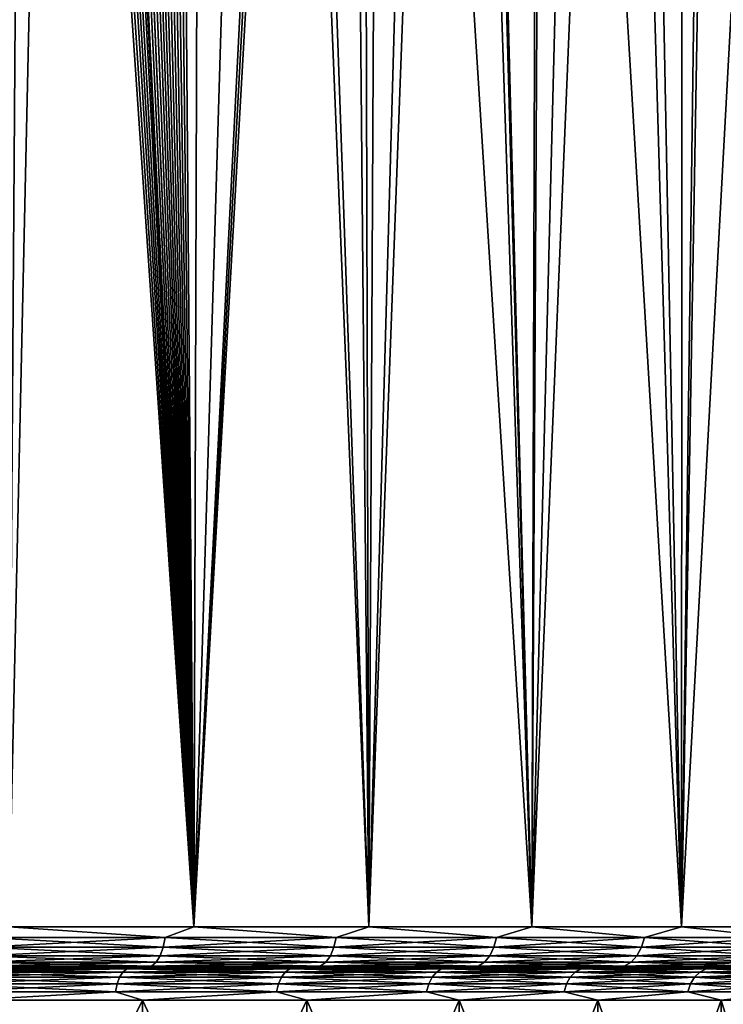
# Model space of a CAD drawing. Header units: metres. Extents: x -92 to 264, y -100 to 50.
# Tile 211 of 656: x 10 to 19, y -64 to -52. Entities that reach past the tile are written whole.
import ezdxf

# ---------------------------------------------------------------- set-up
doc = ezdxf.new("R2010")
doc.units = ezdxf.units.M
doc.layers.add('solid_21062050_01', color=7, linetype='CONTINUOUS')

msp = doc.modelspace()

# ---------------------------------------------------------------- linework, layer by layer
at = {"layer": 'solid_21062050_01'}
for points in [[(10.630312, -28.262224, -27.123569), (12.132521, -63, -26.354912), (9.858859, -63, -27.470192)], [(10.096617, -28.854662, -27.366699), (10.630312, -28.262224, -27.123569), (9.858859, -63, -27.470192)], [(10.630312, -28.262224, -27.123569), (12.23934, -29.20882, -26.29528), (12.132521, -63, -26.354912)], [(9.930309, -29.018612, -27.439398), (10.096617, -28.854662, -27.366699), (9.858859, -63, -27.470192)], [(12.23934, -29.20882, -26.29528), (13.788472, -30.123842, -25.34996), (12.132521, -63, -26.354912)], [(13.788472, -30.123842, -25.34996), (13.884268, -30.180855, -25.286303), (12.132521, -63, -26.354912)], [(13.884268, -30.180855, -25.286303), (13.98046, -30.238735, -25.221739), (12.132521, -63, -26.354912)], [(13.98046, -30.238735, -25.221739), (14.281681, -63, -25.015333), (12.132521, -63, -26.354912)], [(13.98046, -30.238735, -25.221739), (15.180871, -31.033249, -24.359291), (14.281681, -63, -25.015333)], [(9.913457, -30.377914, 18.454226), (9.85886, -63, 18.47773), (12.132522, -63, 17.36245)], [(10.023926, -30.466948, 18.406191), (9.913457, -30.377914, 18.454226), (12.132522, -63, 17.36245)], [(10.135692, -30.556812, 18.356949), (10.023926, -30.466948, 18.406191), (12.132522, -63, 17.36245)], [(10.234655, -30.636133, 18.312799), (10.135692, -30.556812, 18.356949), (12.132522, -63, 17.36245)], [(10.334801, -30.716101, 18.267599), (10.234655, -30.636133, 18.312799), (12.132522, -63, 17.36245)], [(10.436215, -30.796721, 18.221283), (10.334801, -30.716101, 18.267599), (12.132522, -63, 17.36245)], [(10.503526, -30.850004, 18.190241), (10.436215, -30.796721, 18.221283), (12.132522, -63, 17.36245)], [(10.538985, -30.877996, 18.17379), (10.503526, -30.850004, 18.190241), (12.132522, -63, 17.36245)], [(10.643194, -30.959934, 18.125051), (10.538985, -30.877996, 18.17379), (12.132522, -63, 17.36245)], [(10.748926, -31.042538, 18.075003), (10.643194, -30.959934, 18.125051), (12.132522, -63, 17.36245)], [(10.856178, -31.125807, 18.023615), (10.748926, -31.042538, 18.075003), (12.132522, -63, 17.36245)], [(15.180871, -31.033249, -24.359291), (15.4581, -31.233799, -24.144312), (14.281681, -63, -25.015333)], [(10.96475, -31.209736, 17.970951), (10.856178, -31.125807, 18.023615), (12.132522, -63, 17.36245)], [(11.062346, -31.284889, 17.923059), (10.96475, -31.209736, 17.970951), (12.132522, -63, 17.36245)], [(11.160954, -31.360561, 17.874132), (11.062346, -31.284889, 17.923059), (12.132522, -63, 17.36245)], [(15.4581, -31.233799, -24.144312), (16.284292, -63, -23.4652), (14.281681, -63, -25.015333)], [(15.4581, -31.233799, -24.144312), (16.376627, -31.924707, -23.385542), (16.284292, -63, -23.4652)], [(11.260564, -31.436754, 17.824158), (11.160954, -31.360561, 17.874132), (12.132522, -63, 17.36245)], [(11.361166, -31.513464, 17.773119), (11.260564, -31.436754, 17.824158), (12.132522, -63, 17.36245)], [(11.462751, -31.590694, 17.721001), (11.361166, -31.513464, 17.773119), (12.132522, -63, 17.36245)], [(11.565308, -31.668444, 17.667788), (11.462751, -31.590694, 17.721001), (12.132522, -63, 17.36245)], [(11.668825, -31.746712, 17.613462), (11.565308, -31.668444, 17.667788), (12.132522, -63, 17.36245)], [(11.773292, -31.825499, 17.558012), (11.668825, -31.746712, 17.613462), (12.132522, -63, 17.36245)], [(11.878696, -31.904804, 17.501419), (11.773292, -31.825499, 17.558012), (12.132522, -63, 17.36245)], [(13.045642, -32.743885, 16.830072), (11.878696, -31.904804, 17.501419), (12.132522, -63, 17.36245)], [(16.376627, -31.924707, -23.385542), (17.054918, -32.455292, -22.775448), (16.284292, -63, -23.4652)], [(17.054918, -32.455292, -22.775448), (17.535479, -32.833847, -22.314955), (16.284292, -63, -23.4652)], [(13.045642, -32.743885, 16.830072), (12.132522, -63, 17.36245), (14.281681, -63, 16.022873)], [(13.225464, -32.868153, 16.719027), (13.045642, -32.743885, 16.830072), (14.281681, -63, 16.022873)], [(14.198051, -33.509838, 16.080828), (13.225464, -32.868153, 16.719027), (14.281681, -63, 16.022873)], [(17.535479, -32.833847, -22.314955), (18.119802, -63, -21.720421), (16.284292, -63, -23.4652)], [(17.535479, -32.833847, -22.314955), (18.513803, -33.597977, -21.296204), (18.119802, -63, -21.720421)], [(14.426126, -33.652897, 15.921577), (14.198051, -33.509838, 16.080828), (14.281681, -63, 16.022873)], [(18.513803, -33.597977, -21.296204), (18.629301, -33.686417, -21.168036), (18.119802, -63, -21.720421)], [(14.426126, -33.652897, 15.921577), (14.281681, -63, 16.022873), (16.284292, -63, 14.47274)], [(15.3311, -34.186119, 15.251108), (14.426126, -33.652897, 15.921577), (16.284292, -63, 14.47274)], [(18.629301, -33.686417, -21.168036), (19.669075, -34.446095, -19.92761), (18.119802, -63, -21.720421)], [(15.492556, -34.275341, 15.124696), (15.3311, -34.186119, 15.251108), (16.284292, -63, 14.47274)], [(16.438597, -34.753208, 14.339175), (15.492556, -34.275341, 15.124696), (16.284292, -63, 14.47274)], [(19.669075, -34.446095, -19.92761), (19.769381, -63, -19.798897), (18.119802, -63, -21.720421)], [(16.438597, -34.753208, 14.339175), (16.284292, -63, 14.47274), (18.119804, -63, 12.72796)], [(17.307873, -35.162926, 13.543656), (16.438597, -34.753208, 14.339175), (18.119804, -63, 12.72796)], [(18.134237, -35.563931, 12.712763), (17.307873, -35.162926, 13.543656), (18.119804, -63, 12.72796)], [(18.134237, -35.563931, 12.712763), (18.119804, -63, 12.72796), (19.769381, -63, 10.806436)], [(18.916519, -35.956223, 11.848963), (18.134237, -35.563931, 12.712763), (19.769381, -63, 10.806436)], [(9.560617, -63.128902, -27.577602), (9.858859, -63, -27.470192), (11.776951, -63.128902, -26.529356)], [(11.776951, -63.128902, 17.536896), (9.85886, -63, 18.47773), (9.560617, -63.128902, 18.585142)], [(11.776951, -63.128902, -26.529356), (9.858859, -63, -27.470192), (12.132521, -63, -26.354912)], [(11.776951, -63.128902, 17.536896), (12.132522, -63, 17.36245), (9.85886, -63, 18.47773)], [(11.776951, -63.128902, -26.529356), (12.132521, -63, -26.354912), (13.879866, -63.128902, -25.268917)], [(13.879866, -63.128902, 16.276457), (12.132522, -63, 17.36245), (11.776951, -63.128902, 17.536896)], [(13.879866, -63.128902, -25.268917), (12.132521, -63, -26.354912), (14.281681, -63, -25.015333)], [(13.879866, -63.128902, 16.276457), (14.281681, -63, 16.022873), (12.132522, -63, 17.36245)], [(13.879866, -63.128902, -25.268917), (14.281681, -63, -25.015333), (15.84911, -63.128902, -23.808426)], [(15.84911, -63.128902, 14.815966), (14.281681, -63, 16.022873), (13.879866, -63.128902, 16.276457)], [(15.84911, -63.128902, -23.808426), (14.281681, -63, -25.015333), (16.284292, -63, -23.4652)], [(15.84911, -63.128902, 14.815966), (16.284292, -63, 14.47274), (14.281681, -63, 16.022873)], [(15.84911, -63.128902, -23.808426), (16.284292, -63, -23.4652), (17.665718, -63.128902, -22.161949)], [(17.665718, -63.128902, 13.169488), (16.284292, -63, 14.47274), (15.84911, -63.128902, 14.815966)], [(17.665718, -63.128902, -22.161949), (16.284292, -63, -23.4652), (18.119802, -63, -21.720421)], [(17.665718, -63.128902, 13.169488), (18.119804, -63, 12.72796), (16.284292, -63, 14.47274)], [(17.665718, -63.128902, -22.161949), (18.119802, -63, -21.720421), (19.312197, -63.128902, -20.345341)], [(19.312197, -63.128902, 11.35288), (18.119804, -63, 12.72796), (17.665718, -63.128902, 13.169488)], [(19.312197, -63.128902, -20.345341), (18.119802, -63, -21.720421), (19.769381, -63, -19.798897)], [(19.312197, -63.128902, 11.35288), (19.769381, -63, 10.806436), (18.119804, -63, 12.72796)], [(9.560617, -63.128902, 18.585142), (9.541526, -63.24966, 18.539051), (11.753433, -63.24966, 17.492897)], [(11.776951, -63.128902, -26.529356), (11.753433, -63.24966, -26.485357), (9.541526, -63.24966, -27.531511)], [(9.560617, -63.128902, -27.577602), (11.776951, -63.128902, -26.529356), (9.541526, -63.24966, -27.531511)], [(11.776951, -63.128902, 17.536896), (9.560617, -63.128902, 18.585142), (11.753433, -63.24966, 17.492897)], [(11.776951, -63.128902, 17.536896), (11.753433, -63.24966, 17.492897), (13.852149, -63.24966, 16.234976)], [(13.879866, -63.128902, -25.268917), (13.852149, -63.24966, -25.227436), (11.753433, -63.24966, -26.485357)], [(11.776951, -63.128902, -26.529356), (13.879866, -63.128902, -25.268917), (11.753433, -63.24966, -26.485357)], [(13.879866, -63.128902, 16.276457), (11.776951, -63.128902, 17.536896), (13.852149, -63.24966, 16.234976)], [(13.879866, -63.128902, 16.276457), (13.852149, -63.24966, 16.234976), (15.81746, -63.24966, 14.777401)], [(15.84911, -63.128902, -23.808426), (15.81746, -63.24966, -23.769861), (13.852149, -63.24966, -25.227436)], [(13.879866, -63.128902, -25.268917), (15.84911, -63.128902, -23.808426), (13.852149, -63.24966, -25.227436)], [(15.84911, -63.128902, 14.815966), (13.879866, -63.128902, 16.276457), (15.81746, -63.24966, 14.777401)], [(15.84911, -63.128902, 14.815966), (15.81746, -63.24966, 14.777401), (17.630442, -63.24966, 13.134211)], [(17.665718, -63.128902, -22.161949), (17.630442, -63.24966, -22.126671), (15.81746, -63.24966, -23.769861)], [(15.84911, -63.128902, -23.808426), (17.665718, -63.128902, -22.161949), (15.81746, -63.24966, -23.769861)], [(17.665718, -63.128902, 13.169488), (15.84911, -63.128902, 14.815966), (17.630442, -63.24966, 13.134211)], [(17.665718, -63.128902, 13.169488), (17.630442, -63.24966, 13.134211), (19.273632, -63.24966, 11.32123)], [(19.312197, -63.128902, -20.345341), (19.273632, -63.24966, -20.31369), (17.630442, -63.24966, -22.126671)], [(17.665718, -63.128902, -22.161949), (19.312197, -63.128902, -20.345341), (17.630442, -63.24966, -22.126671)], [(19.312197, -63.128902, 11.35288), (17.665718, -63.128902, 13.169488), (19.273632, -63.24966, 11.32123)], [(9.541526, -63.24966, 18.539051), (9.511114, -63.353367, 18.46563), (11.715971, -63.353367, 17.42281)], [(11.753433, -63.24966, -26.485357), (11.715971, -63.353367, -26.41527), (9.511114, -63.353367, -27.45809)], [(9.541526, -63.24966, -27.531511), (11.753433, -63.24966, -26.485357), (9.511114, -63.353367, -27.45809)], [(11.753433, -63.24966, 17.492897), (9.541526, -63.24966, 18.539051), (11.715971, -63.353367, 17.42281)], [(11.753433, -63.24966, 17.492897), (11.715971, -63.353367, 17.42281), (13.807998, -63.353367, 16.168898)], [(13.852149, -63.24966, -25.227436), (13.807998, -63.353367, -25.161358), (11.715971, -63.353367, -26.41527)], [(11.753433, -63.24966, -26.485357), (13.852149, -63.24966, -25.227436), (11.715971, -63.353367, -26.41527)], [(13.852149, -63.24966, 16.234976), (11.753433, -63.24966, 17.492897), (13.807998, -63.353367, 16.168898)], [(13.852149, -63.24966, 16.234976), (13.807998, -63.353367, 16.168898), (15.767045, -63.353367, 14.715969)], [(15.81746, -63.24966, -23.769861), (15.767045, -63.353367, -23.708429), (13.807998, -63.353367, -25.161358)], [(13.852149, -63.24966, -25.227436), (15.81746, -63.24966, -23.769861), (13.807998, -63.353367, -25.161358)], [(15.81746, -63.24966, 14.777401), (13.852149, -63.24966, 16.234976), (15.767045, -63.353367, 14.715969)], [(15.81746, -63.24966, 14.777401), (15.767045, -63.353367, 14.715969), (17.574247, -63.353367, 13.078017)], [(17.630442, -63.24966, -22.126671), (17.574247, -63.353367, -22.070477), (15.767045, -63.353367, -23.708429)], [(15.81746, -63.24966, -23.769861), (17.630442, -63.24966, -22.126671), (15.767045, -63.353367, -23.708429)], [(17.630442, -63.24966, 13.134211), (15.81746, -63.24966, 14.777401), (17.574247, -63.353367, 13.078017)], [(17.630442, -63.24966, 13.134211), (17.574247, -63.353367, 13.078017), (19.2122, -63.353367, 11.270815)], [(19.273632, -63.24966, -20.31369), (19.2122, -63.353367, -20.263275), (17.574247, -63.353367, -22.070477)], [(17.630442, -63.24966, -22.126671), (19.273632, -63.24966, -20.31369), (17.574247, -63.353367, -22.070477)], [(19.273632, -63.24966, 11.32123), (17.630442, -63.24966, 13.134211), (19.2122, -63.353367, 11.270815)], [(9.511114, -63.353367, 18.46563), (9.471458, -63.432949, 18.369892), (11.667123, -63.432949, 17.331421)], [(11.715971, -63.353367, -26.41527), (11.667123, -63.432949, -26.323881), (9.471458, -63.432949, -27.362354)], [(9.511114, -63.353367, -27.45809), (11.715971, -63.353367, -26.41527), (9.471458, -63.432949, -27.362354)], [(11.715971, -63.353367, 17.42281), (9.511114, -63.353367, 18.46563), (11.667123, -63.432949, 17.331421)], [(11.715971, -63.353367, 17.42281), (11.667123, -63.432949, 17.331421), (13.750426, -63.432949, 16.082737)], [(13.807998, -63.353367, -25.161358), (13.750426, -63.432949, -25.075197), (11.667123, -63.432949, -26.323881)], [(11.715971, -63.353367, -26.41527), (13.807998, -63.353367, -25.161358), (11.667123, -63.432949, -26.323881)], [(13.807998, -63.353367, 16.168898), (11.715971, -63.353367, 17.42281), (13.750426, -63.432949, 16.082737)], [(13.807998, -63.353367, 16.168898), (13.750426, -63.432949, 16.082737), (15.701305, -63.432949, 14.635866)], [(15.767045, -63.353367, -23.708429), (15.701305, -63.432949, -23.628326), (13.750426, -63.432949, -25.075197)], [(13.807998, -63.353367, -25.161358), (15.767045, -63.353367, -23.708429), (13.750426, -63.432949, -25.075197)], [(15.767045, -63.353367, 14.715969), (13.807998, -63.353367, 16.168898), (15.701305, -63.432949, 14.635866)], [(15.767045, -63.353367, 14.715969), (15.701305, -63.432949, 14.635866), (17.500973, -63.432949, 13.004743)], [(17.574247, -63.353367, -22.070477), (17.500973, -63.432949, -21.997204), (15.701305, -63.432949, -23.628326)], [(15.767045, -63.353367, -23.708429), (17.574247, -63.353367, -22.070477), (15.701305, -63.432949, -23.628326)], [(17.574247, -63.353367, 13.078017), (15.767045, -63.353367, 14.715969), (17.500973, -63.432949, 13.004743)], [(17.574247, -63.353367, 13.078017), (17.500973, -63.432949, 13.004743), (19.132097, -63.432949, 11.205075)], [(19.2122, -63.353367, -20.263275), (19.132097, -63.432949, -20.197536), (17.500973, -63.432949, -21.997204)], [(17.574247, -63.353367, -22.070477), (19.2122, -63.353367, -20.263275), (17.500973, -63.432949, -21.997204)], [(19.2122, -63.353367, 11.270815), (17.574247, -63.353367, 13.078017), (19.132097, -63.432949, 11.205075)], [(9.18726, -63.513523, -25.905077), (9.512793, -63.5, -25.87533), (11.30602, -63.513523, -24.865776)], [(11.30602, -63.513523, 15.873316), (9.512769, -63.5, 16.882879), (9.18726, -63.513523, 16.912617)], [(9.471458, -63.432949, 18.369892), (9.425267, -63.482964, 18.258377), (11.610223, -63.482964, 17.22497)], [(11.667123, -63.432949, -26.323881), (11.610223, -63.482964, -26.21743), (9.425267, -63.482964, -27.250837)], [(9.471458, -63.432949, -27.362354), (11.667123, -63.432949, -26.323881), (9.425267, -63.482964, -27.250837)], [(9.425267, -63.482964, 18.258377), (9.96003, -63.5, 17.887846), (11.117993, -63.5, 17.335855)], [(11.610223, -63.482964, 17.22497), (9.425267, -63.482964, 18.258377), (11.117993, -63.5, 17.335855)], [(9.425267, -63.482964, -27.250837), (11.610223, -63.482964, -26.21743), (9.959909, -63.5, -26.88036)], [(11.667123, -63.432949, 17.331421), (9.471458, -63.432949, 18.369892), (11.610223, -63.482964, 17.22497)], [(9.512769, -63.5, 16.882879), (11.695951, -63.5, 15.771095), (9.96003, -63.5, 17.887846)], [(11.30602, -63.513523, 15.873316), (11.695951, -63.5, 15.771095), (9.512769, -63.5, 16.882879)], [(9.512793, -63.5, -25.87533), (9.959909, -63.5, -26.88036), (11.117878, -63.5, -26.328375)], [(11.695974, -63.5, -24.763542), (9.512793, -63.5, -25.87533), (11.117878, -63.5, -26.328375)], [(11.30602, -63.513523, -24.865776), (9.512793, -63.5, -25.87533), (11.695974, -63.5, -24.763542)], [(11.610223, -63.482964, -26.21743), (11.117878, -63.5, -26.328375), (9.959909, -63.5, -26.88036)], [(11.695951, -63.5, 15.771095), (11.117993, -63.5, 17.335855), (9.96003, -63.5, 17.887846)], [(11.610223, -63.482964, -26.21743), (12.245721, -63.5, -25.716316), (11.117878, -63.5, -26.328375)], [(11.695974, -63.5, -24.763542), (11.117878, -63.5, -26.328375), (12.245721, -63.5, -25.716316)], [(11.610223, -63.482964, 17.22497), (11.117993, -63.5, 17.335855), (12.245836, -63.5, 16.723789)], [(11.695951, -63.5, 15.771095), (12.245836, -63.5, 16.723789), (11.117993, -63.5, 17.335855)], [(11.30602, -63.513523, -24.865776), (11.695974, -63.5, -24.763542), (13.308765, -63.513523, -23.617455)], [(13.308765, -63.513523, 14.624995), (11.695951, -63.5, 15.771095), (11.30602, -63.513523, 15.873316)], [(11.667123, -63.432949, 17.331421), (11.610223, -63.482964, 17.22497), (13.683367, -63.482964, 15.982375)], [(13.750426, -63.432949, -25.075197), (13.683367, -63.482964, -24.974836), (11.610223, -63.482964, -26.21743)], [(11.667123, -63.432949, -26.323881), (13.750426, -63.432949, -25.075197), (11.610223, -63.482964, -26.21743)], [(11.610223, -63.482964, 17.22497), (12.245836, -63.5, 16.723789), (13.339692, -63.5, 16.053749)], [(13.683367, -63.482964, 15.982375), (11.610223, -63.482964, 17.22497), (13.339692, -63.5, 16.053749)], [(11.610223, -63.482964, -26.21743), (13.683367, -63.482964, -24.974836), (12.245721, -63.5, -25.716316)], [(13.750426, -63.432949, 16.082737), (11.667123, -63.432949, 17.331421), (13.683367, -63.482964, 15.982375)], [(11.695951, -63.5, 15.771095), (13.750512, -63.5, 14.437419), (12.245836, -63.5, 16.723789)], [(13.308765, -63.513523, 14.624995), (13.750512, -63.5, 14.437419), (11.695951, -63.5, 15.771095)], [(11.695974, -63.5, -24.763542), (12.245721, -63.5, -25.716316), (13.339581, -63.5, -25.046282)], [(13.750534, -63.5, -23.429863), (11.695974, -63.5, -24.763542), (13.339581, -63.5, -25.046282)], [(13.308765, -63.513523, -23.617455), (11.695974, -63.5, -24.763542), (13.750534, -63.5, -23.429863)], [(13.683367, -63.482964, -24.974836), (13.339581, -63.5, -25.046282), (12.245721, -63.5, -25.716316)], [(13.750512, -63.5, 14.437419), (13.339692, -63.5, 16.053749), (12.245836, -63.5, 16.723789)], [(13.308765, -63.513523, -23.617455), (13.750534, -63.5, -23.429863), (15.174945, -63.513523, -22.172924)], [(15.174945, -63.513523, 13.180465), (13.750512, -63.5, 14.437419), (13.308765, -63.513523, 14.624995)], [(13.683367, -63.482964, -24.974836), (14.396867, -63.5, -24.31995), (13.339581, -63.5, -25.046282)], [(13.750534, -63.5, -23.429863), (13.339581, -63.5, -25.046282), (14.396867, -63.5, -24.31995)], [(13.683367, -63.482964, 15.982375), (13.339692, -63.5, 16.053749), (14.396974, -63.5, 15.327412)], [(13.750512, -63.5, 14.437419), (14.396974, -63.5, 15.327412), (13.339692, -63.5, 16.053749)], [(13.750426, -63.432949, 16.082737), (13.683367, -63.482964, 15.982375), (15.624732, -63.482964, 14.542561)], [(15.701305, -63.432949, -23.628326), (15.624732, -63.482964, -23.535021), (13.683367, -63.482964, -24.974836)], [(13.750426, -63.432949, -25.075197), (15.701305, -63.432949, -23.628326), (13.683367, -63.482964, -24.974836)], [(13.683367, -63.482964, 15.982375), (14.396974, -63.5, 15.327412), (15.415182, -63.5, 14.546406)], [(15.624732, -63.482964, 14.542561), (13.683367, -63.482964, 15.982375), (15.415182, -63.5, 14.546406)], [(13.683367, -63.482964, -24.974836), (15.624732, -63.482964, -23.535021), (14.396867, -63.5, -24.31995)], [(15.701305, -63.432949, 14.635866), (13.750426, -63.432949, 16.082737), (15.624732, -63.482964, 14.542561)], [(13.750512, -63.5, 14.437419), (15.65481, -63.5, 12.895896), (14.396974, -63.5, 15.327412)], [(15.174945, -63.513523, 13.180465), (15.65481, -63.5, 12.895896), (13.750512, -63.5, 14.437419)], [(13.750534, -63.5, -23.429863), (14.396867, -63.5, -24.31995), (15.415078, -63.5, -23.53895)], [(15.654831, -63.5, -21.888338), (13.750534, -63.5, -23.429863), (15.415078, -63.5, -23.53895)], [(15.174945, -63.513523, -22.172924), (13.750534, -63.5, -23.429863), (15.654831, -63.5, -21.888338)], [(15.624732, -63.482964, -23.535021), (15.415078, -63.5, -23.53895), (14.396867, -63.5, -24.31995)], [(15.65481, -63.5, 12.895896), (15.415182, -63.5, 14.546406), (14.396974, -63.5, 15.327412)], [(15.174945, -63.513523, -22.172924), (15.654831, -63.5, -21.888338), (16.885408, -63.513523, -20.547009)], [(16.885408, -63.513523, 11.554547), (15.65481, -63.5, 12.895896), (15.174945, -63.513523, 13.180465)], [(15.624732, -63.482964, -23.535021), (16.390686, -63.5, -22.705967), (15.415078, -63.5, -23.53895)], [(15.654831, -63.5, -21.888338), (15.415078, -63.5, -23.53895), (16.390686, -63.5, -22.705967)], [(15.624732, -63.482964, 14.542561), (15.415182, -63.5, 14.546406), (16.390785, -63.5, 13.713417)], [(15.65481, -63.5, 12.895896), (16.390785, -63.5, 13.713417), (15.415182, -63.5, 14.546406)], [(15.701305, -63.432949, 14.635866), (15.624732, -63.482964, 14.542561), (17.415623, -63.482964, 12.919393)], [(17.500973, -63.432949, -21.997204), (17.415623, -63.482964, -21.911852), (15.624732, -63.482964, -23.535021)], [(15.701305, -63.432949, -23.628326), (17.500973, -63.432949, -21.997204), (15.624732, -63.482964, -23.535021)], [(15.624732, -63.482964, 14.542561), (16.390785, -63.5, 13.713417), (17.32136, -63.5, 12.830626)], [(17.415623, -63.482964, 12.919393), (15.624732, -63.482964, 14.542561), (17.32136, -63.5, 12.830626)], [(15.624732, -63.482964, -23.535021), (17.415623, -63.482964, -21.911852), (16.390686, -63.5, -22.705967)], [(15.65481, -63.5, 12.895896), (17.387383, -63.5, 11.163874), (16.390785, -63.5, 13.713417)], [(16.885408, -63.513523, 11.554547), (17.387383, -63.5, 11.163874), (15.65481, -63.5, 12.895896)], [(15.654831, -63.5, -21.888338), (16.390686, -63.5, -22.705967), (17.321266, -63.5, -21.823181)], [(17.387402, -63.5, -20.156313), (15.654831, -63.5, -21.888338), (17.321266, -63.5, -21.823181)], [(16.885408, -63.513523, -20.547009), (15.654831, -63.5, -21.888338), (17.387402, -63.5, -20.156313)], [(17.500973, -63.432949, 13.004743), (15.701305, -63.432949, 14.635866), (17.415623, -63.482964, 12.919393)], [(17.415623, -63.482964, -21.911852), (17.321266, -63.5, -21.823181), (16.390686, -63.5, -22.705967)], [(17.387383, -63.5, 11.163874), (17.32136, -63.5, 12.830626), (16.390785, -63.5, 13.713417)], [(16.885408, -63.513523, -20.547009), (17.387402, -63.5, -20.156313), (18.422606, -63.513523, -18.756388)], [(18.422606, -63.513523, 9.763927), (17.387383, -63.5, 11.163874), (16.885408, -63.513523, 11.554547)], [(17.415623, -63.482964, -21.911852), (18.204706, -63.5, -20.892529), (17.321266, -63.5, -21.823181)], [(17.387402, -63.5, -20.156313), (17.321266, -63.5, -21.823181), (18.204706, -63.5, -20.892529)], [(17.415623, -63.482964, 12.919393), (17.32136, -63.5, 12.830626), (18.204796, -63.5, 11.899968)], [(17.387383, -63.5, 11.163874), (18.204796, -63.5, 11.899968), (17.32136, -63.5, 12.830626)], [(17.387383, -63.5, 11.163874), (18.92919, -63.5, 9.26041), (18.204796, -63.5, 11.899968)], [(18.422606, -63.513523, 9.763927), (18.92919, -63.5, 9.26041), (17.387383, -63.5, 11.163874)], [(18.929207, -63.5, -18.252848), (17.387402, -63.5, -20.156313), (18.204706, -63.5, -20.892529)], [(18.422606, -63.513523, -18.756388), (17.387402, -63.5, -20.156313), (18.929207, -63.5, -18.252848)], [(17.500973, -63.432949, 13.004743), (17.415623, -63.482964, 12.919393), (19.038792, -63.482964, 11.128502)], [(19.132097, -63.432949, -20.197536), (19.038792, -63.482964, -20.120962), (17.415623, -63.482964, -21.911852)], [(17.500973, -63.432949, -21.997204), (19.132097, -63.432949, -20.197536), (17.415623, -63.482964, -21.911852)], [(19.038792, -63.482964, 11.128502), (17.415623, -63.482964, 12.919393), (18.204796, -63.5, 11.899968)], [(17.415623, -63.482964, -21.911852), (19.038792, -63.482964, -20.120962), (18.204706, -63.5, -20.892529)], [(19.132097, -63.432949, 11.205075), (17.500973, -63.432949, 13.004743), (19.038792, -63.482964, 11.128502)], [(19.038792, -63.482964, -20.120962), (19.038021, -63.5, -19.917089), (18.204706, -63.5, -20.892529)], [(18.929207, -63.5, -18.252848), (18.204706, -63.5, -20.892529), (19.038021, -63.5, -19.917089)], [(19.038792, -63.482964, 11.128502), (18.204796, -63.5, 11.899968), (19.038105, -63.5, 10.924525)], [(18.92919, -63.5, 9.26041), (19.038105, -63.5, 10.924525), (18.204796, -63.5, 11.899968)], [(18.422606, -63.513523, -18.756388), (18.929207, -63.5, -18.252848), (19.770761, -63.513523, -16.819439)], [(19.770761, -63.513523, 7.826979), (18.92919, -63.5, 9.26041), (18.422606, -63.513523, 9.763927)], [(9.116445, -63.617008, 16.747599), (9.091339, -63.699909, 16.689095), (11.187978, -63.699909, 15.660644)], [(11.218874, -63.617008, -24.708769), (11.187978, -63.699909, -24.653105), (9.091339, -63.699909, -25.681555)], [(9.116445, -63.617008, -25.740059), (11.218874, -63.617008, -24.708769), (9.091339, -63.699909, -25.681555)], [(9.149163, -63.553432, 16.823841), (9.116445, -63.617008, 16.747599), (11.218874, -63.617008, 15.716308)], [(11.259137, -63.553432, -24.781309), (11.218874, -63.617008, -24.708769), (9.116445, -63.617008, -25.740059)], [(9.149163, -63.553432, -25.816301), (11.259137, -63.553432, -24.781309), (9.116445, -63.617008, -25.740059)], [(11.218874, -63.617008, 15.716308), (9.116445, -63.617008, 16.747599), (11.187978, -63.699909, 15.660644)], [(9.18726, -63.513523, 16.912617), (9.149163, -63.553432, 16.823841), (11.259137, -63.553432, 15.788849)], [(11.30602, -63.513523, -24.865776), (11.259137, -63.553432, -24.781309), (9.149163, -63.553432, -25.816301)], [(9.18726, -63.513523, -25.905077), (11.30602, -63.513523, -24.865776), (9.149163, -63.553432, -25.816301)], [(11.259137, -63.553432, 15.788849), (9.149163, -63.553432, 16.823841), (11.218874, -63.617008, 15.716308)], [(11.30602, -63.513523, 15.873316), (9.18726, -63.513523, 16.912617), (11.259137, -63.553432, 15.788849)], [(11.218874, -63.617008, 15.716308), (11.187978, -63.699909, 15.660644), (13.169813, -63.699909, 14.425357)], [(13.206182, -63.617008, -23.47007), (13.169813, -63.699909, -23.417816), (11.187978, -63.699909, -24.653105)], [(11.218874, -63.617008, -24.708769), (13.206182, -63.617008, -23.47007), (11.187978, -63.699909, -24.653105)], [(11.259137, -63.553432, 15.788849), (11.218874, -63.617008, 15.716308), (13.206182, -63.617008, 14.477609)], [(13.253578, -63.553432, -23.538166), (13.206182, -63.617008, -23.47007), (11.218874, -63.617008, -24.708769)], [(11.259137, -63.553432, -24.781309), (13.253578, -63.553432, -23.538166), (11.218874, -63.617008, -24.708769)], [(13.206182, -63.617008, 14.477609), (11.218874, -63.617008, 15.716308), (13.169813, -63.699909, 14.425357)], [(11.30602, -63.513523, 15.873316), (11.259137, -63.553432, 15.788849), (13.253578, -63.553432, 14.545705)], [(13.308765, -63.513523, -23.617455), (13.253578, -63.553432, -23.538166), (11.259137, -63.553432, -24.781309)], [(11.30602, -63.513523, -24.865776), (13.308765, -63.513523, -23.617455), (11.259137, -63.553432, -24.781309)], [(13.253578, -63.553432, 14.545705), (11.259137, -63.553432, 15.788849), (13.206182, -63.617008, 14.477609)], [(13.308765, -63.513523, 14.624995), (11.30602, -63.513523, 15.873316), (13.253578, -63.553432, 14.545705)], [(13.206182, -63.617008, 14.477609), (13.169813, -63.699909, 14.425357), (15.016508, -63.699909, 12.995908)], [(15.057977, -63.617008, -22.036673), (15.016508, -63.699909, -21.988369), (13.169813, -63.699909, -23.417816)], [(13.206182, -63.617008, -23.47007), (15.057977, -63.617008, -22.036673), (13.169813, -63.699909, -23.417816)], [(13.253578, -63.553432, 14.545705), (13.206182, -63.617008, 14.477609), (15.057977, -63.617008, 13.044213)], [(15.112019, -63.553432, -22.099625), (15.057977, -63.617008, -22.036673), (13.206182, -63.617008, -23.47007)], [(13.253578, -63.553432, -23.538166), (15.112019, -63.553432, -22.099625), (13.206182, -63.617008, -23.47007)], [(15.057977, -63.617008, 13.044213), (13.206182, -63.617008, 14.477609), (15.016508, -63.699909, 12.995908)], [(13.308765, -63.513523, 14.624995), (13.253578, -63.553432, 14.545705), (15.112019, -63.553432, 13.107164)], [(15.174945, -63.513523, -22.172924), (15.112019, -63.553432, -22.099625), (13.253578, -63.553432, -23.538166)], [(13.308765, -63.513523, -23.617455), (15.174945, -63.513523, -22.172924), (13.253578, -63.553432, -23.538166)], [(15.112019, -63.553432, 13.107164), (13.253578, -63.553432, 14.545705), (15.057977, -63.617008, 13.044213)], [(15.174945, -63.513523, 13.180465), (13.308765, -63.513523, 14.624995), (15.112019, -63.553432, 13.107164)], [(15.057977, -63.617008, 13.044213), (15.016508, -63.699909, 12.995908), (16.709114, -63.699909, 11.386967)], [(16.755257, -63.617008, -20.423288), (16.709114, -63.699909, -20.379427), (15.016508, -63.699909, -21.988369)], [(15.057977, -63.617008, -22.036673), (16.755257, -63.617008, -20.423288), (15.016508, -63.699909, -21.988369)], [(15.112019, -63.553432, 13.107164), (15.057977, -63.617008, 13.044213), (16.755257, -63.617008, 11.430828)], [(16.81539, -63.553432, -20.48045), (16.755257, -63.617008, -20.423288), (15.057977, -63.617008, -22.036673)], [(15.112019, -63.553432, -22.099625), (16.81539, -63.553432, -20.48045), (15.057977, -63.617008, -22.036673)], [(16.755257, -63.617008, 11.430828), (15.057977, -63.617008, 13.044213), (16.709114, -63.699909, 11.386967)], [(15.174945, -63.513523, 13.180465), (15.112019, -63.553432, 13.107164), (16.81539, -63.553432, 11.487989)], [(16.885408, -63.513523, -20.547009), (16.81539, -63.553432, -20.48045), (15.112019, -63.553432, -22.099625)], [(15.174945, -63.513523, -22.172924), (16.885408, -63.513523, -20.547009), (15.112019, -63.553432, -22.099625)], [(16.81539, -63.553432, 11.487989), (15.112019, -63.553432, 13.107164), (16.755257, -63.617008, 11.430828)], [(16.885408, -63.513523, 11.554547), (15.174945, -63.513523, 13.180465), (16.81539, -63.553432, 11.487989)], [(16.755257, -63.617008, 11.430828), (16.709114, -63.699909, 11.386967), (18.230261, -63.699909, 9.615042)], [(18.280603, -63.617008, -18.646471), (18.230261, -63.699909, -18.607502), (16.709114, -63.699909, -20.379427)], [(16.755257, -63.617008, -20.423288), (18.280603, -63.617008, -18.646471), (16.709114, -63.699909, -20.379427)], [(16.81539, -63.553432, 11.487989), (16.755257, -63.617008, 11.430828), (18.280603, -63.617008, 9.654011)], [(18.346212, -63.553432, -18.697256), (18.280603, -63.617008, -18.646471), (16.755257, -63.617008, -20.423288)], [(16.81539, -63.553432, -20.48045), (18.346212, -63.553432, -18.697256), (16.755257, -63.617008, -20.423288)], [(18.280603, -63.617008, 9.654011), (16.755257, -63.617008, 11.430828), (18.230261, -63.699909, 9.615042)], [(16.885408, -63.513523, 11.554547), (16.81539, -63.553432, 11.487989), (18.346212, -63.553432, 9.704795)], [(18.422606, -63.513523, -18.756388), (18.346212, -63.553432, -18.697256), (16.81539, -63.553432, -20.48045)], [(16.885408, -63.513523, -20.547009), (18.422606, -63.513523, -18.756388), (16.81539, -63.553432, -20.48045)], [(18.346212, -63.553432, 9.704795), (16.81539, -63.553432, 11.487989), (18.280603, -63.617008, 9.654011)], [(18.422606, -63.513523, 9.763927), (16.885408, -63.513523, 11.554547), (18.346212, -63.553432, 9.704795)], [(18.280603, -63.617008, 9.654011), (18.230261, -63.699909, 9.615042), (19.564341, -63.699909, 7.698317)], [(19.618368, -63.617008, -16.724453), (19.564341, -63.699909, -16.690777), (18.230261, -63.699909, -18.607502)], [(18.280603, -63.617008, -18.646471), (19.618368, -63.617008, -16.724453), (18.230261, -63.699909, -18.607502)], [(18.346212, -63.553432, 9.704795), (18.280603, -63.617008, 9.654011), (19.618368, -63.617008, 7.731992)], [(19.688778, -63.553432, -16.768339), (19.618368, -63.617008, -16.724453), (18.280603, -63.617008, -18.646471)], [(18.346212, -63.553432, -18.697256), (19.688778, -63.553432, -16.768339), (18.280603, -63.617008, -18.646471)], [(19.618368, -63.617008, 7.731992), (18.280603, -63.617008, 9.654011), (19.564341, -63.699909, 7.698317)], [(18.422606, -63.513523, 9.763927), (18.346212, -63.553432, 9.704795), (19.688778, -63.553432, 7.775879)], [(19.770761, -63.513523, -16.819439), (19.688778, -63.553432, -16.768339), (18.346212, -63.553432, -18.697256)], [(18.422606, -63.513523, -18.756388), (19.770761, -63.513523, -16.819439), (18.346212, -63.553432, -18.697256)], [(19.688778, -63.553432, 7.775879), (18.346212, -63.553432, 9.704795), (19.618368, -63.617008, 7.731992)], [(19.770761, -63.513523, 7.826979), (18.422606, -63.513523, 9.763927), (19.688778, -63.553432, 7.775879)], [(9.091339, -63.699909, 16.689095), (9.07556, -63.796471, 16.652325), (11.16856, -63.796471, 15.625659)], [(11.187978, -63.699909, -24.653105), (11.16856, -63.796471, -24.61812), (9.07556, -63.796471, -25.644785)], [(9.091339, -63.699909, -25.681555), (11.187978, -63.699909, -24.653105), (9.07556, -63.796471, -25.644785)], [(11.187978, -63.699909, 15.660644), (9.091339, -63.699909, 16.689095), (11.16856, -63.796471, 15.625659)], [(11.187978, -63.699909, 15.660644), (11.16856, -63.796471, 15.625659), (13.146955, -63.796471, 14.392516)], [(13.169813, -63.699909, -23.417816), (13.146955, -63.796471, -23.384975), (11.16856, -63.796471, -24.61812)], [(11.187978, -63.699909, -24.653105), (13.169813, -63.699909, -23.417816), (11.16856, -63.796471, -24.61812)], [(13.169813, -63.699909, 14.425357), (11.187978, -63.699909, 15.660644), (13.146955, -63.796471, 14.392516)], [(13.169813, -63.699909, 14.425357), (13.146955, -63.796471, 14.392516), (14.990445, -63.796471, 12.965549)], [(15.016508, -63.699909, -21.988369), (14.990445, -63.796471, -21.958008), (13.146955, -63.796471, -23.384975)], [(13.169813, -63.699909, -23.417816), (15.016508, -63.699909, -21.988369), (13.146955, -63.796471, -23.384975)], [(15.016508, -63.699909, 12.995908), (13.169813, -63.699909, 14.425357), (14.990445, -63.796471, 12.965549)], [(15.016508, -63.699909, 12.995908), (14.990445, -63.796471, 12.965549), (16.680113, -63.796471, 11.3594)], [(16.709114, -63.699909, -20.379427), (16.680113, -63.796471, -20.35186), (14.990445, -63.796471, -21.958008)], [(15.016508, -63.699909, -21.988369), (16.709114, -63.699909, -20.379427), (14.990445, -63.796471, -21.958008)], [(16.709114, -63.699909, 11.386967), (15.016508, -63.699909, 12.995908), (16.680113, -63.796471, 11.3594)], [(16.709114, -63.699909, 11.386967), (16.680113, -63.796471, 11.3594), (18.19862, -63.796471, 9.59055)], [(18.230261, -63.699909, -18.607502), (18.19862, -63.796471, -18.58301), (16.680113, -63.796471, -20.35186)], [(16.709114, -63.699909, -20.379427), (18.230261, -63.699909, -18.607502), (16.680113, -63.796471, -20.35186)], [(18.230261, -63.699909, 9.615042), (16.709114, -63.699909, 11.386967), (18.19862, -63.796471, 9.59055)], [(18.230261, -63.699909, 9.615042), (18.19862, -63.796471, 9.59055), (19.530384, -63.796471, 7.677152)], [(19.564341, -63.699909, -16.690777), (19.530384, -63.796471, -16.669613), (18.19862, -63.796471, -18.58301)], [(18.230261, -63.699909, -18.607502), (19.564341, -63.699909, -16.690777), (18.19862, -63.796471, -18.58301)], [(19.564341, -63.699909, 7.698317), (18.230261, -63.699909, 9.615042), (19.530384, -63.796471, 7.677152)], [(11.16856, -63.796471, 15.625659), (9.07556, -63.796471, 16.652325), (9.35491, -63.900002, 16.515329)], [(9.07556, -63.796471, -25.644785), (11.16856, -63.796471, -24.61812), (9.35491, -63.900002, -25.50779)], [(11.16856, -63.796471, 15.625659), (9.35491, -63.900002, 16.515329), (11.499975, -63.900002, 15.422368)], [(11.16856, -63.796471, -24.61812), (11.499975, -63.900002, -24.414829), (9.35491, -63.900002, -25.50779)], [(13.146955, -63.796471, 14.392516), (11.16856, -63.796471, 15.625659), (11.499975, -63.900002, 15.422368)], [(11.16856, -63.796471, -24.61812), (13.146955, -63.796471, -23.384975), (11.499975, -63.900002, -24.414829)], [(13.146955, -63.796471, 14.392516), (11.499975, -63.900002, 15.422368), (13.519039, -63.900002, 14.111176)], [(13.146955, -63.796471, -23.384975), (13.519039, -63.900002, -23.103636), (11.499975, -63.900002, -24.414829)], [(14.990445, -63.796471, 12.965549), (13.146955, -63.796471, 14.392516), (13.519039, -63.900002, 14.111176)], [(13.146955, -63.796471, -23.384975), (14.990445, -63.796471, -21.958008), (13.519039, -63.900002, -23.103636)], [(14.990445, -63.796471, 12.965549), (13.519039, -63.900002, 14.111176), (15.389986, -63.900002, 12.596117)], [(14.990445, -63.796471, -21.958008), (15.389986, -63.900002, -21.588577), (13.519039, -63.900002, -23.103636)], [(16.680113, -63.796471, 11.3594), (14.990445, -63.796471, 12.965549), (15.389986, -63.900002, 12.596117)], [(14.990445, -63.796471, -21.958008), (16.680113, -63.796471, -20.35186), (15.389986, -63.900002, -21.588577)], [(16.680113, -63.796471, 11.3594), (15.389986, -63.900002, 12.596117), (17.092318, -63.900002, 10.893789)], [(16.680113, -63.796471, -20.35186), (17.092318, -63.900002, -19.88625), (15.389986, -63.900002, -21.588577)], [(18.19862, -63.796471, 9.59055), (16.680113, -63.796471, 11.3594), (17.092318, -63.900002, 10.893789)], [(16.680113, -63.796471, -20.35186), (18.19862, -63.796471, -18.58301), (17.092318, -63.900002, -19.88625)], [(18.19862, -63.796471, 9.59055), (17.092318, -63.900002, 10.893789), (18.60738, -63.900002, 9.022845)], [(18.19862, -63.796471, -18.58301), (18.60738, -63.900002, -18.015305), (17.092318, -63.900002, -19.88625)], [(19.530384, -63.796471, 7.677152), (18.19862, -63.796471, 9.59055), (18.60738, -63.900002, 9.022845)], [(18.19862, -63.796471, -18.58301), (19.530384, -63.796471, -16.669613), (18.60738, -63.900002, -18.015305)], [(19.530384, -63.796471, 7.677152), (18.60738, -63.900002, 9.022845), (19.918577, -63.900002, 7.003783)], [(19.530384, -63.796471, -16.669613), (19.918577, -63.900002, -15.996243), (18.60738, -63.900002, -18.015305)], [(11.499975, -63.900002, -24.414829), (11.499975, -68.199997, -24.414829), (9.35491, -68.199997, -25.50779)], [(9.35491, -63.900002, -25.50779), (11.499975, -63.900002, -24.414829), (9.35491, -68.199997, -25.50779)], [(9.35491, -63.900002, 16.515329), (9.354911, -68.199997, 16.515329), (11.499976, -68.199997, 15.422368)], [(11.499975, -63.900002, 15.422368), (9.35491, -63.900002, 16.515329), (11.499976, -68.199997, 15.422368)], [(13.519039, -63.900002, -23.103636), (13.519039, -68.199997, -23.103636), (11.499975, -68.199997, -24.414829)], [(11.499975, -63.900002, -24.414829), (13.519039, -63.900002, -23.103636), (11.499975, -68.199997, -24.414829)], [(11.499975, -63.900002, 15.422368), (11.499976, -68.199997, 15.422368), (13.519039, -68.199997, 14.111176)], [(13.519039, -63.900002, 14.111176), (11.499975, -63.900002, 15.422368), (13.519039, -68.199997, 14.111176)], [(15.389986, -63.900002, -21.588577), (15.389986, -68.199997, -21.588577), (13.519039, -68.199997, -23.103636)], [(13.519039, -63.900002, -23.103636), (15.389986, -63.900002, -21.588577), (13.519039, -68.199997, -23.103636)], [(13.519039, -63.900002, 14.111176), (13.519039, -68.199997, 14.111176), (15.389986, -68.199997, 12.596117)], [(15.389986, -63.900002, 12.596117), (13.519039, -63.900002, 14.111176), (15.389986, -68.199997, 12.596117)], [(17.092318, -63.900002, -19.88625), (17.092318, -68.199997, -19.88625), (15.389986, -68.199997, -21.588577)], [(15.389986, -63.900002, -21.588577), (17.092318, -63.900002, -19.88625), (15.389986, -68.199997, -21.588577)], [(15.389986, -63.900002, 12.596117), (15.389986, -68.199997, 12.596117), (17.092318, -68.199997, 10.893789)], [(17.092318, -63.900002, 10.893789), (15.389986, -63.900002, 12.596117), (17.092318, -68.199997, 10.893789)], [(18.60738, -63.900002, -18.015305), (18.60738, -68.199997, -18.015305), (17.092318, -68.199997, -19.88625)], [(17.092318, -63.900002, -19.88625), (18.60738, -63.900002, -18.015305), (17.092318, -68.199997, -19.88625)], [(17.092318, -63.900002, 10.893789), (17.092318, -68.199997, 10.893789), (18.60738, -68.199997, 9.022844)], [(18.60738, -63.900002, 9.022845), (17.092318, -63.900002, 10.893789), (18.60738, -68.199997, 9.022844)], [(19.918577, -63.900002, -15.996243), (19.918577, -68.199997, -15.996243), (18.60738, -68.199997, -18.015305)], [(18.60738, -63.900002, -18.015305), (19.918577, -63.900002, -15.996243), (18.60738, -68.199997, -18.015305)], [(18.60738, -63.900002, 9.022845), (18.60738, -68.199997, 9.022844), (19.918577, -68.199997, 7.003782)], [(19.918577, -63.900002, 7.003783), (18.60738, -63.900002, 9.022845), (19.918577, -68.199997, 7.003782)]]:
    msp.add_3dface(points, dxfattribs=at)

doc.saveas('drawing.dxf')
